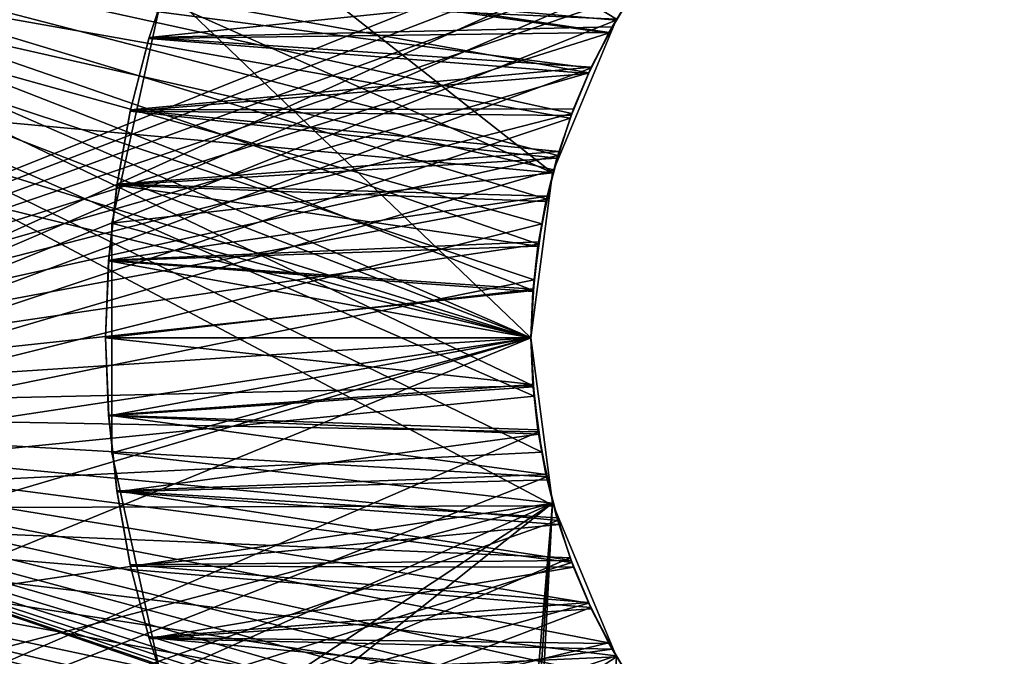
# Model space of a CAD drawing. Header units: millimetres. Extents: x -105 to 105, y -91 to 91.
# Tile 1007 of 1056: x -12.2 to -9.89, y 32.13 to 33.63. Entities that reach past the tile are written whole.
import ezdxf

# ---------------------------------------------------------------- set-up
doc = ezdxf.new("R2010")
doc.units = ezdxf.units.MM
doc.header["$LTSCALE"] = 22.850203
for name, color, linetype in [('1', 7, 'CONTINUOUS'), ('110', 7, 'CONTINUOUS'), ('111', 7, 'CONTINUOUS'), ('2', 7, 'CONTINUOUS'), ('313', 7, 'CONTINUOUS'), ('314', 7, 'CONTINUOUS'), ('315', 7, 'CONTINUOUS'), ('316', 7, 'CONTINUOUS'), ('317', 7, 'CONTINUOUS'), ('318', 7, 'CONTINUOUS'), ('405', 7, 'CONTINUOUS'), ('406', 7, 'CONTINUOUS'), ('411', 7, 'CONTINUOUS'), ('412', 7, 'CONTINUOUS'), ('717', 7, 'CONTINUOUS'), ('718', 7, 'CONTINUOUS'), ('753', 7, 'CONTINUOUS'), ('823', 7, 'CONTINUOUS')]:
    doc.layers.add(name, color=color, linetype=linetype)

msp = doc.modelspace()

# ---------------------------------------------------------------- linework, layer by layer
at = {"layer": '1', "linetype": 'CONTINUOUS'}
for points in [[(-13.66, 32.4806, 9.5), (-10.6476, 33.8473, 9.5), (-13.543, 33.8691, 9.5), (-13.66, 32.4806, 9.5)], [(-10.7286, 33.7419, 9.5), (-10.6476, 33.8473, 9.5), (-13.66, 32.4806, 9.5), (-10.7286, 33.7419, 9.5)], [(-10.7997, 33.6314, 9.5), (-10.7286, 33.7419, 9.5), (-13.66, 32.4806, 9.5), (-10.7997, 33.6314, 9.5)], [(-10.8592, 33.518, 9.5), (-10.7997, 33.6314, 9.5), (-13.66, 32.4806, 9.5), (-10.8592, 33.518, 9.5)], [(-10.9076, 33.4008, 9.5), (-10.8592, 33.518, 9.5), (-13.66, 32.4806, 9.5), (-10.9076, 33.4008, 9.5)], [(-10.9459, 33.2788, 9.5), (-10.9076, 33.4008, 9.5), (-13.66, 32.4806, 9.5), (-10.9459, 33.2788, 9.5)], [(-10.974, 33.1519, 9.5), (-10.9459, 33.2788, 9.5), (-13.66, 32.4806, 9.5), (-10.974, 33.1519, 9.5)], [(-10.9921, 33.0201, 9.5), (-10.974, 33.1519, 9.5), (-13.66, 32.4806, 9.5), (-10.9921, 33.0201, 9.5)], [(-11, 32.8835, 9.5), (-10.9921, 33.0201, 9.5), (-13.66, 32.4806, 9.5), (-11, 32.8835, 9.5)], [(-10.9921, 32.7468, 9.5), (-11, 32.8835, 9.5), (-13.66, 32.4806, 9.5), (-10.9921, 32.7468, 9.5)], [(-10.974, 32.6151, 9.5), (-10.9921, 32.7468, 9.5), (-13.66, 32.4806, 9.5), (-10.974, 32.6151, 9.5)], [(-10.9459, 32.4882, 9.5), (-10.974, 32.6151, 9.5), (-13.66, 32.4806, 9.5), (-10.9459, 32.4882, 9.5)], [(-10.9076, 32.3661, 9.5), (-10.9459, 32.4882, 9.5), (-13.66, 32.4806, 9.5), (-10.9076, 32.3661, 9.5)], [(-13.8511, 31.1117, 9.5), (-10.9076, 32.3661, 9.5), (-13.66, 32.4806, 9.5), (-13.8511, 31.1117, 9.5)], [(-10.8592, 32.249, 9.5), (-10.9076, 32.3661, 9.5), (-13.8511, 31.1117, 9.5), (-10.8592, 32.249, 9.5)], [(-10.7997, 32.1355, 9.5), (-10.8592, 32.249, 9.5), (-13.8511, 31.1117, 9.5), (-10.7997, 32.1355, 9.5)], [(-10.7286, 32.025, 9.5), (-10.7997, 32.1355, 9.5), (-13.8511, 31.1117, 9.5), (-10.7286, 32.025, 9.5)]]:
    msp.add_3dface(points, dxfattribs=at)
at = {"layer": '110', "linetype": 'CONTINUOUS'}
for points in [[(-11, 32.8835, 9.5), (-10.9921, 32.7468, 9.5), (-11, 32.8835, 7.5), (-11, 32.8835, 9.5)], [(-11, 32.8835, 7.5), (-10.9921, 32.7468, 9.5), (-10.9921, 32.7468, 7.5), (-11, 32.8835, 7.5)], [(-10.9921, 32.7468, 9.5), (-10.974, 32.6151, 9.5), (-10.9921, 32.7468, 7.5), (-10.9921, 32.7468, 9.5)], [(-10.974, 32.6151, 9.5), (-10.974, 32.6151, 7.5), (-10.9921, 32.7468, 7.5), (-10.974, 32.6151, 9.5)], [(-10.974, 32.6151, 9.5), (-10.9459, 32.4882, 9.5), (-10.974, 32.6151, 7.5), (-10.974, 32.6151, 9.5)], [(-10.9459, 32.4882, 9.5), (-10.9459, 32.4882, 7.5), (-10.974, 32.6151, 7.5), (-10.9459, 32.4882, 9.5)], [(-10.9459, 32.4882, 9.5), (-10.9076, 32.3661, 9.5), (-10.9459, 32.4882, 7.5), (-10.9459, 32.4882, 9.5)], [(-10.9076, 32.3661, 9.5), (-10.9076, 32.3661, 7.5), (-10.9459, 32.4882, 7.5), (-10.9076, 32.3661, 9.5)], [(-10.9076, 32.3661, 9.5), (-10.8592, 32.249, 9.5), (-10.9076, 32.3661, 7.5), (-10.9076, 32.3661, 9.5)], [(-10.8592, 32.249, 9.5), (-10.8592, 32.249, 7.5), (-10.9076, 32.3661, 7.5), (-10.8592, 32.249, 9.5)], [(-10.8592, 32.249, 9.5), (-10.7997, 32.1355, 9.5), (-10.8592, 32.249, 7.5), (-10.8592, 32.249, 9.5)], [(-10.7997, 32.1355, 9.5), (-10.7997, 32.1355, 7.5), (-10.8592, 32.249, 7.5), (-10.7997, 32.1355, 9.5)], [(-10.7997, 32.1355, 9.5), (-10.7286, 32.025, 9.5), (-10.7997, 32.1355, 7.5), (-10.7997, 32.1355, 9.5)], [(-10.7286, 32.025, 9.5), (-10.7286, 32.025, 7.5), (-10.7997, 32.1355, 7.5), (-10.7286, 32.025, 9.5)]]:
    msp.add_3dface(points, dxfattribs=at)
at = {"layer": '111', "linetype": 'CONTINUOUS'}
for points in [[(-10.7286, 33.7419, 9.5), (-10.7997, 33.6314, 9.5), (-10.7286, 33.7419, 7.5), (-10.7286, 33.7419, 9.5)], [(-10.7997, 33.6314, 9.5), (-10.7997, 33.6314, 7.5), (-10.7286, 33.7419, 7.5), (-10.7997, 33.6314, 9.5)], [(-10.7997, 33.6314, 9.5), (-10.8592, 33.518, 9.5), (-10.7997, 33.6314, 7.5), (-10.7997, 33.6314, 9.5)], [(-10.8592, 33.518, 9.5), (-10.8592, 33.518, 7.5), (-10.7997, 33.6314, 7.5), (-10.8592, 33.518, 9.5)], [(-10.8592, 33.518, 9.5), (-10.9076, 33.4008, 9.5), (-10.8592, 33.518, 7.5), (-10.8592, 33.518, 9.5)], [(-10.9076, 33.4008, 9.5), (-10.9076, 33.4008, 7.5), (-10.8592, 33.518, 7.5), (-10.9076, 33.4008, 9.5)], [(-10.9076, 33.4008, 9.5), (-10.9459, 33.2788, 9.5), (-10.9076, 33.4008, 7.5), (-10.9076, 33.4008, 9.5)], [(-10.9459, 33.2788, 9.5), (-10.9459, 33.2788, 7.5), (-10.9076, 33.4008, 7.5), (-10.9459, 33.2788, 9.5)], [(-10.9459, 33.2788, 9.5), (-10.974, 33.1519, 9.5), (-10.9459, 33.2788, 7.5), (-10.9459, 33.2788, 9.5)], [(-10.974, 33.1519, 9.5), (-10.974, 33.1519, 7.5), (-10.9459, 33.2788, 7.5), (-10.974, 33.1519, 9.5)], [(-10.974, 33.1519, 9.5), (-10.9921, 33.0201, 9.5), (-10.974, 33.1519, 7.5), (-10.974, 33.1519, 9.5)], [(-10.9921, 33.0201, 9.5), (-10.9921, 33.0201, 7.5), (-10.974, 33.1519, 7.5), (-10.9921, 33.0201, 9.5)], [(-10.9921, 33.0201, 9.5), (-11, 32.8835, 9.5), (-10.9921, 33.0201, 7.5), (-10.9921, 33.0201, 9.5)], [(-11, 32.8835, 9.5), (-11, 32.8835, 7.5), (-10.9921, 33.0201, 7.5), (-11, 32.8835, 9.5)]]:
    msp.add_3dface(points, dxfattribs=at)
at = {"layer": '2', "linetype": 'CONTINUOUS'}
for points in [[(-13.543, 33.8691, 7.5), (-10.9459, 32.4882, 7.5), (-13.66, 32.4806, 7.5), (-13.543, 33.8691, 7.5)], [(-10.9921, 33.0201, 7.5), (-11, 32.8835, 7.5), (-13.543, 33.8691, 7.5), (-10.9921, 33.0201, 7.5)], [(-11, 32.8835, 7.5), (-10.9921, 32.7468, 7.5), (-13.543, 33.8691, 7.5), (-11, 32.8835, 7.5)], [(-10.974, 33.1519, 7.5), (-10.9921, 33.0201, 7.5), (-13.543, 33.8691, 7.5), (-10.974, 33.1519, 7.5)], [(-10.9459, 33.2788, 7.5), (-10.974, 33.1519, 7.5), (-13.543, 33.8691, 7.5), (-10.9459, 33.2788, 7.5)], [(-10.9076, 33.4008, 7.5), (-10.9459, 33.2788, 7.5), (-13.543, 33.8691, 7.5), (-10.9076, 33.4008, 7.5)], [(-10.8592, 33.518, 7.5), (-10.9076, 33.4008, 7.5), (-13.543, 33.8691, 7.5), (-10.8592, 33.518, 7.5)], [(-10.7997, 33.6314, 7.5), (-10.8592, 33.518, 7.5), (-13.543, 33.8691, 7.5), (-10.7997, 33.6314, 7.5)], [(-10.7286, 33.7419, 7.5), (-10.7997, 33.6314, 7.5), (-13.543, 33.8691, 7.5), (-10.7286, 33.7419, 7.5)], [(-10.974, 32.6151, 7.5), (-10.9459, 32.4882, 7.5), (-13.543, 33.8691, 7.5), (-10.974, 32.6151, 7.5)], [(-10.9921, 32.7468, 7.5), (-10.974, 32.6151, 7.5), (-13.543, 33.8691, 7.5), (-10.9921, 32.7468, 7.5)], [(-10.9459, 32.4882, 7.5), (-10.9076, 32.3661, 7.5), (-13.66, 32.4806, 7.5), (-10.9459, 32.4882, 7.5)], [(-13.66, 32.4806, 7.5), (-9.8868, 31.4343, 7.5), (-13.8511, 31.1117, 7.5), (-13.66, 32.4806, 7.5)], [(-10.0108, 31.4741, 7.5), (-9.8868, 31.4343, 7.5), (-13.66, 32.4806, 7.5), (-10.0108, 31.4741, 7.5)], [(-10.1331, 31.5251, 7.5), (-10.0108, 31.4741, 7.5), (-13.66, 32.4806, 7.5), (-10.1331, 31.5251, 7.5)], [(-10.2509, 31.5862, 7.5), (-10.1331, 31.5251, 7.5), (-13.66, 32.4806, 7.5), (-10.2509, 31.5862, 7.5)], [(-10.3618, 31.6561, 7.5), (-10.2509, 31.5862, 7.5), (-13.66, 32.4806, 7.5), (-10.3618, 31.6561, 7.5)], [(-10.4633, 31.7338, 7.5), (-10.3618, 31.6561, 7.5), (-13.66, 32.4806, 7.5), (-10.4633, 31.7338, 7.5)], [(-10.5586, 31.8218, 7.5), (-10.4633, 31.7338, 7.5), (-13.66, 32.4806, 7.5), (-10.5586, 31.8218, 7.5)], [(-10.6476, 31.9197, 7.5), (-10.5586, 31.8218, 7.5), (-13.66, 32.4806, 7.5), (-10.6476, 31.9197, 7.5)], [(-10.7286, 32.025, 7.5), (-10.6476, 31.9197, 7.5), (-13.66, 32.4806, 7.5), (-10.7286, 32.025, 7.5)], [(-10.7997, 32.1355, 7.5), (-10.7286, 32.025, 7.5), (-13.66, 32.4806, 7.5), (-10.7997, 32.1355, 7.5)], [(-10.8592, 32.249, 7.5), (-10.7997, 32.1355, 7.5), (-13.66, 32.4806, 7.5), (-10.8592, 32.249, 7.5)], [(-10.9076, 32.3661, 7.5), (-10.8592, 32.249, 7.5), (-13.66, 32.4806, 7.5), (-10.9076, 32.3661, 7.5)]]:
    msp.add_3dface(points, dxfattribs=at)
at = {"layer": '313', "linetype": 'CONTINUOUS'}
for points in [[(-11.8425, 33.7568, 32.5), (-11.8977, 33.5907, 32.5), (-10.7512, 33.709, 32.5), (-11.8425, 33.7568, 32.5)], [(-11.8977, 33.5907, 32.5), (-10.8088, 33.6157, 32.5), (-10.7512, 33.709, 32.5), (-11.8977, 33.5907, 32.5)], [(-11.8977, 33.5907, 32.5), (-10.858, 33.5206, 32.5), (-10.8088, 33.6157, 32.5), (-11.8977, 33.5907, 32.5)], [(-11.8977, 33.5907, 32.5), (-11.9411, 33.4204, 32.5), (-10.858, 33.5206, 32.5), (-11.8977, 33.5907, 32.5)], [(-11.9411, 33.4204, 32.5), (-10.8994, 33.423, 32.5), (-10.858, 33.5206, 32.5), (-11.9411, 33.4204, 32.5)], [(-11.9411, 33.4204, 32.5), (-11.9726, 33.2457, 32.5), (-10.9337, 33.3219, 32.5), (-11.9411, 33.4204, 32.5)], [(-11.9411, 33.4204, 32.5), (-10.9337, 33.3219, 32.5), (-10.8994, 33.423, 32.5), (-11.9411, 33.4204, 32.5)], [(-11.9726, 33.2457, 32.5), (-10.9609, 33.2174, 32.5), (-10.9337, 33.3219, 32.5), (-11.9726, 33.2457, 32.5)], [(-11.9726, 33.2457, 32.5), (-11.9922, 33.0668, 32.5), (-10.9609, 33.2174, 32.5), (-11.9726, 33.2457, 32.5)], [(-11.9922, 33.0668, 32.5), (-10.981, 33.1095, 32.5), (-10.9609, 33.2174, 32.5), (-11.9922, 33.0668, 32.5)], [(-11.9922, 33.0668, 32.5), (-10.9941, 32.9982, 32.5), (-10.981, 33.1095, 32.5), (-11.9922, 33.0668, 32.5)], [(-11.9922, 33.0668, 32.5), (-12, 32.8835, 32.5), (-10.9941, 32.9982, 32.5), (-11.9922, 33.0668, 32.5)], [(-12, 32.8835, 32.5), (-11, 32.8835, 32.5), (-10.9941, 32.9982, 32.5), (-12, 32.8835, 32.5)], [(-12, 32.8835, 32.5), (-11.9922, 32.7002, 32.5), (-11, 32.8835, 32.5), (-12, 32.8835, 32.5)], [(-11.9922, 32.7002, 32.5), (-10.9941, 32.7687, 32.5), (-11, 32.8835, 32.5), (-11.9922, 32.7002, 32.5)], [(-11.9922, 32.7002, 32.5), (-10.981, 32.6574, 32.5), (-10.9941, 32.7687, 32.5), (-11.9922, 32.7002, 32.5)], [(-11.9922, 32.7002, 32.5), (-11.9726, 32.5212, 32.5), (-10.981, 32.6574, 32.5), (-11.9922, 32.7002, 32.5)], [(-11.9726, 32.5212, 32.5), (-10.9609, 32.5495, 32.5), (-10.981, 32.6574, 32.5), (-11.9726, 32.5212, 32.5)], [(-11.9726, 32.5212, 32.5), (-10.9337, 32.445, 32.5), (-10.9609, 32.5495, 32.5), (-11.9726, 32.5212, 32.5)], [(-11.9726, 32.5212, 32.5), (-11.9411, 32.3466, 32.5), (-10.9337, 32.445, 32.5), (-11.9726, 32.5212, 32.5)], [(-11.9411, 32.3466, 32.5), (-10.8994, 32.344, 32.5), (-10.9337, 32.445, 32.5), (-11.9411, 32.3466, 32.5)], [(-11.9411, 32.3466, 32.5), (-11.8977, 32.1762, 32.5), (-10.8994, 32.344, 32.5), (-11.9411, 32.3466, 32.5)], [(-11.8977, 32.1762, 32.5), (-10.858, 32.2463, 32.5), (-10.8994, 32.344, 32.5), (-11.8977, 32.1762, 32.5)], [(-11.8977, 32.1762, 32.5), (-10.8088, 32.1512, 32.5), (-10.858, 32.2463, 32.5), (-11.8977, 32.1762, 32.5)], [(-11.8977, 32.1762, 32.5), (-11.8425, 32.0102, 32.5), (-10.8088, 32.1512, 32.5), (-11.8977, 32.1762, 32.5)], [(-11.8425, 32.0102, 32.5), (-10.7512, 32.058, 32.5), (-10.8088, 32.1512, 32.5), (-11.8425, 32.0102, 32.5)]]:
    msp.add_3dface(points, dxfattribs=at)
at = {"layer": '314', "linetype": 'CONTINUOUS'}
for points in [[(-11.8425, 33.7562, 7.5), (-11.8987, 33.5878, 7.5), (-11.8425, 33.7568, 32.5), (-11.8425, 33.7562, 7.5)], [(-11.8425, 33.7568, 32.5), (-11.8987, 33.5878, 7.5), (-11.8977, 33.5907, 32.5), (-11.8425, 33.7568, 32.5)], [(-11.8987, 33.5878, 7.5), (-11.9423, 33.4171, 7.5), (-11.8977, 33.5907, 32.5), (-11.8987, 33.5878, 7.5)], [(-11.8977, 33.5907, 32.5), (-11.9423, 33.4171, 7.5), (-11.9411, 33.4204, 32.5), (-11.8977, 33.5907, 32.5)], [(-11.9423, 33.4171, 7.5), (-11.9737, 33.2428, 7.5), (-11.9411, 33.4204, 32.5), (-11.9423, 33.4171, 7.5)], [(-11.9411, 33.4204, 32.5), (-11.9737, 33.2428, 7.5), (-11.9726, 33.2457, 32.5), (-11.9411, 33.4204, 32.5)], [(-11.9737, 33.2428, 7.5), (-11.9929, 33.0649, 7.5), (-11.9726, 33.2457, 32.5), (-11.9737, 33.2428, 7.5)], [(-11.9726, 33.2457, 32.5), (-11.9929, 33.0649, 7.5), (-11.9922, 33.0668, 32.5), (-11.9726, 33.2457, 32.5)], [(-11.9929, 33.0649, 7.5), (-12, 32.8835, 7.5), (-11.9922, 33.0668, 32.5), (-11.9929, 33.0649, 7.5)], [(-11.9922, 33.0668, 32.5), (-12, 32.8835, 7.5), (-12, 32.8835, 32.5), (-11.9922, 33.0668, 32.5)]]:
    msp.add_3dface(points, dxfattribs=at)
at = {"layer": '315', "linetype": 'CONTINUOUS'}
for points in [[(-12, 32.8835, 32.5), (-12, 32.8835, 7.5), (-11.9929, 32.702, 7.5), (-12, 32.8835, 32.5)], [(-12, 32.8835, 32.5), (-11.9929, 32.702, 7.5), (-11.9922, 32.7002, 32.5), (-12, 32.8835, 32.5)], [(-11.9929, 32.702, 7.5), (-11.9737, 32.5242, 7.5), (-11.9922, 32.7002, 32.5), (-11.9929, 32.702, 7.5)], [(-11.9922, 32.7002, 32.5), (-11.9737, 32.5242, 7.5), (-11.9726, 32.5212, 32.5), (-11.9922, 32.7002, 32.5)], [(-11.9737, 32.5242, 7.5), (-11.9423, 32.3499, 7.5), (-11.9726, 32.5212, 32.5), (-11.9737, 32.5242, 7.5)], [(-11.9726, 32.5212, 32.5), (-11.9423, 32.3499, 7.5), (-11.9411, 32.3466, 32.5), (-11.9726, 32.5212, 32.5)], [(-11.9423, 32.3499, 7.5), (-11.8987, 32.1791, 7.5), (-11.9411, 32.3466, 32.5), (-11.9423, 32.3499, 7.5)], [(-11.9411, 32.3466, 32.5), (-11.8987, 32.1791, 7.5), (-11.8977, 32.1762, 32.5), (-11.9411, 32.3466, 32.5)], [(-11.8987, 32.1791, 7.5), (-11.8425, 32.0107, 7.5), (-11.8977, 32.1762, 32.5), (-11.8987, 32.1791, 7.5)], [(-11.8977, 32.1762, 32.5), (-11.8425, 32.0107, 7.5), (-11.8425, 32.0102, 32.5), (-11.8977, 32.1762, 32.5)]]:
    msp.add_3dface(points, dxfattribs=at)
at = {"layer": '316', "linetype": 'CONTINUOUS'}
for points in [[(-11, 32.8835, 32.5), (-10.9941, 32.7687, 32.5), (-11, 32.8835, 7.5), (-11, 32.8835, 32.5)], [(-11, 32.8835, 7.5), (-10.9941, 32.7687, 32.5), (-10.9956, 32.7741, 7.5), (-11, 32.8835, 7.5)], [(-10.9956, 32.7741, 7.5), (-10.9941, 32.7687, 32.5), (-10.9839, 32.6672, 7.5), (-10.9956, 32.7741, 7.5)], [(-10.9941, 32.7687, 32.5), (-10.981, 32.6574, 32.5), (-10.9839, 32.6672, 7.5), (-10.9941, 32.7687, 32.5)], [(-10.9839, 32.6672, 7.5), (-10.981, 32.6574, 32.5), (-10.9651, 32.5625, 7.5), (-10.9839, 32.6672, 7.5)], [(-10.981, 32.6574, 32.5), (-10.9609, 32.5495, 32.5), (-10.9651, 32.5625, 7.5), (-10.981, 32.6574, 32.5)], [(-10.9651, 32.5625, 7.5), (-10.9609, 32.5495, 32.5), (-10.939, 32.4602, 7.5), (-10.9651, 32.5625, 7.5)], [(-10.9609, 32.5495, 32.5), (-10.9337, 32.445, 32.5), (-10.939, 32.4602, 7.5), (-10.9609, 32.5495, 32.5)], [(-10.939, 32.4602, 7.5), (-10.9337, 32.445, 32.5), (-10.9056, 32.3599, 7.5), (-10.939, 32.4602, 7.5)], [(-10.9337, 32.445, 32.5), (-10.8994, 32.344, 32.5), (-10.9056, 32.3599, 7.5), (-10.9337, 32.445, 32.5)], [(-10.9056, 32.3599, 7.5), (-10.8994, 32.344, 32.5), (-10.8644, 32.2609, 7.5), (-10.9056, 32.3599, 7.5)], [(-10.8994, 32.344, 32.5), (-10.858, 32.2463, 32.5), (-10.8644, 32.2609, 7.5), (-10.8994, 32.344, 32.5)], [(-10.8644, 32.2609, 7.5), (-10.858, 32.2463, 32.5), (-10.8161, 32.1644, 7.5), (-10.8644, 32.2609, 7.5)], [(-10.858, 32.2463, 32.5), (-10.8088, 32.1512, 32.5), (-10.8161, 32.1644, 7.5), (-10.858, 32.2463, 32.5)], [(-10.8161, 32.1644, 7.5), (-10.8088, 32.1512, 32.5), (-10.7614, 32.072, 7.5), (-10.8161, 32.1644, 7.5)], [(-10.8088, 32.1512, 32.5), (-10.7512, 32.058, 32.5), (-10.7614, 32.072, 7.5), (-10.8088, 32.1512, 32.5)]]:
    msp.add_3dface(points, dxfattribs=at)
at = {"layer": '317', "linetype": 'CONTINUOUS'}
for points in [[(-10.7512, 33.709, 32.5), (-10.8088, 33.6157, 32.5), (-10.7614, 33.695, 7.5), (-10.7512, 33.709, 32.5)], [(-10.7614, 33.695, 7.5), (-10.8088, 33.6157, 32.5), (-10.8161, 33.6025, 7.5), (-10.7614, 33.695, 7.5)], [(-10.8161, 33.6025, 7.5), (-10.858, 33.5206, 32.5), (-10.8644, 33.506, 7.5), (-10.8161, 33.6025, 7.5)], [(-10.8088, 33.6157, 32.5), (-10.858, 33.5206, 32.5), (-10.8161, 33.6025, 7.5), (-10.8088, 33.6157, 32.5)], [(-10.8644, 33.506, 7.5), (-10.8994, 33.423, 32.5), (-10.9056, 33.407, 7.5), (-10.8644, 33.506, 7.5)], [(-10.858, 33.5206, 32.5), (-10.8994, 33.423, 32.5), (-10.8644, 33.506, 7.5), (-10.858, 33.5206, 32.5)], [(-10.8994, 33.423, 32.5), (-10.9337, 33.3219, 32.5), (-10.9056, 33.407, 7.5), (-10.8994, 33.423, 32.5)], [(-10.9056, 33.407, 7.5), (-10.9337, 33.3219, 32.5), (-10.939, 33.3067, 7.5), (-10.9056, 33.407, 7.5)], [(-10.9337, 33.3219, 32.5), (-10.9609, 33.2174, 32.5), (-10.939, 33.3067, 7.5), (-10.9337, 33.3219, 32.5)], [(-10.939, 33.3067, 7.5), (-10.9609, 33.2174, 32.5), (-10.9651, 33.2044, 7.5), (-10.939, 33.3067, 7.5)], [(-10.9651, 33.2044, 7.5), (-10.981, 33.1095, 32.5), (-10.9839, 33.0998, 7.5), (-10.9651, 33.2044, 7.5)], [(-10.9609, 33.2174, 32.5), (-10.981, 33.1095, 32.5), (-10.9651, 33.2044, 7.5), (-10.9609, 33.2174, 32.5)], [(-10.981, 33.1095, 32.5), (-10.9941, 32.9982, 32.5), (-10.9839, 33.0998, 7.5), (-10.981, 33.1095, 32.5)], [(-10.9839, 33.0998, 7.5), (-10.9941, 32.9982, 32.5), (-10.9956, 32.9928, 7.5), (-10.9839, 33.0998, 7.5)], [(-10.9941, 32.9982, 32.5), (-11, 32.8835, 32.5), (-10.9956, 32.9928, 7.5), (-10.9941, 32.9982, 32.5)], [(-11, 32.8835, 32.5), (-11, 32.8835, 7.5), (-10.9956, 32.9928, 7.5), (-11, 32.8835, 32.5)]]:
    msp.add_3dface(points, dxfattribs=at)
at = {"layer": '318', "linetype": 'CONTINUOUS'}
for points in [[(-11.8987, 33.5878, 7.5), (-11.8425, 33.7562, 7.5), (-10.8161, 33.6025, 7.5), (-11.8987, 33.5878, 7.5)], [(-11.8425, 33.7562, 7.5), (-10.7614, 33.695, 7.5), (-10.8161, 33.6025, 7.5), (-11.8425, 33.7562, 7.5)], [(-11.8987, 33.5878, 7.5), (-10.8161, 33.6025, 7.5), (-10.8644, 33.506, 7.5), (-11.8987, 33.5878, 7.5)], [(-11.9423, 33.4171, 7.5), (-11.8987, 33.5878, 7.5), (-10.8644, 33.506, 7.5), (-11.9423, 33.4171, 7.5)], [(-11.9423, 33.4171, 7.5), (-10.8644, 33.506, 7.5), (-10.9056, 33.407, 7.5), (-11.9423, 33.4171, 7.5)], [(-11.9737, 33.2428, 7.5), (-11.9423, 33.4171, 7.5), (-10.939, 33.3067, 7.5), (-11.9737, 33.2428, 7.5)], [(-11.9423, 33.4171, 7.5), (-10.9056, 33.407, 7.5), (-10.939, 33.3067, 7.5), (-11.9423, 33.4171, 7.5)], [(-11.9737, 33.2428, 7.5), (-10.939, 33.3067, 7.5), (-10.9651, 33.2044, 7.5), (-11.9737, 33.2428, 7.5)], [(-11.9929, 33.0649, 7.5), (-11.9737, 33.2428, 7.5), (-10.9839, 33.0998, 7.5), (-11.9929, 33.0649, 7.5)], [(-11.9737, 33.2428, 7.5), (-10.9651, 33.2044, 7.5), (-10.9839, 33.0998, 7.5), (-11.9737, 33.2428, 7.5)], [(-11.9929, 33.0649, 7.5), (-10.9839, 33.0998, 7.5), (-10.9956, 32.9928, 7.5), (-11.9929, 33.0649, 7.5)], [(-12, 32.8835, 7.5), (-11.9929, 33.0649, 7.5), (-11, 32.8835, 7.5), (-12, 32.8835, 7.5)], [(-11, 32.8835, 7.5), (-11.9929, 33.0649, 7.5), (-10.9956, 32.9928, 7.5), (-11, 32.8835, 7.5)], [(-11.9929, 32.702, 7.5), (-12, 32.8835, 7.5), (-10.9956, 32.7741, 7.5), (-11.9929, 32.702, 7.5)], [(-12, 32.8835, 7.5), (-11, 32.8835, 7.5), (-10.9956, 32.7741, 7.5), (-12, 32.8835, 7.5)], [(-11.9929, 32.702, 7.5), (-10.9956, 32.7741, 7.5), (-10.9839, 32.6672, 7.5), (-11.9929, 32.702, 7.5)], [(-11.9737, 32.5242, 7.5), (-11.9929, 32.702, 7.5), (-10.9651, 32.5625, 7.5), (-11.9737, 32.5242, 7.5)], [(-11.9929, 32.702, 7.5), (-10.9839, 32.6672, 7.5), (-10.9651, 32.5625, 7.5), (-11.9929, 32.702, 7.5)], [(-11.9737, 32.5242, 7.5), (-10.9651, 32.5625, 7.5), (-10.939, 32.4602, 7.5), (-11.9737, 32.5242, 7.5)], [(-11.9423, 32.3499, 7.5), (-11.9737, 32.5242, 7.5), (-10.9056, 32.3599, 7.5), (-11.9423, 32.3499, 7.5)], [(-11.9737, 32.5242, 7.5), (-10.939, 32.4602, 7.5), (-10.9056, 32.3599, 7.5), (-11.9737, 32.5242, 7.5)], [(-11.9423, 32.3499, 7.5), (-10.9056, 32.3599, 7.5), (-10.8644, 32.2609, 7.5), (-11.9423, 32.3499, 7.5)], [(-11.8987, 32.1791, 7.5), (-11.9423, 32.3499, 7.5), (-10.8644, 32.2609, 7.5), (-11.8987, 32.1791, 7.5)], [(-11.8987, 32.1791, 7.5), (-10.8644, 32.2609, 7.5), (-10.8161, 32.1644, 7.5), (-11.8987, 32.1791, 7.5)], [(-11.8425, 32.0107, 7.5), (-11.8987, 32.1791, 7.5), (-10.7614, 32.072, 7.5), (-11.8425, 32.0107, 7.5)], [(-11.8987, 32.1791, 7.5), (-10.8161, 32.1644, 7.5), (-10.7614, 32.072, 7.5), (-11.8987, 32.1791, 7.5)]]:
    msp.add_3dface(points, dxfattribs=at)
at = {"layer": '405', "linetype": 'CONTINUOUS'}
for points in [[(-13.6324, 32.7114, 34.5), (-10.5586, 33.9451, 34.5), (-13.5339, 33.9888, 34.5), (-13.6324, 32.7114, 34.5)], [(-10.632, 33.8657, 34.5), (-10.5586, 33.9451, 34.5), (-13.6324, 32.7114, 34.5), (-10.632, 33.8657, 34.5)], [(-10.7002, 33.781, 34.5), (-10.632, 33.8657, 34.5), (-13.6324, 32.7114, 34.5), (-10.7002, 33.781, 34.5)], [(-10.7623, 33.6922, 34.5), (-10.7002, 33.781, 34.5), (-13.6324, 32.7114, 34.5), (-10.7623, 33.6922, 34.5)], [(-10.8172, 33.6007, 34.5), (-10.7623, 33.6922, 34.5), (-13.6324, 32.7114, 34.5), (-10.8172, 33.6007, 34.5)], [(-10.864, 33.5075, 34.5), (-10.8172, 33.6007, 34.5), (-13.6324, 32.7114, 34.5), (-10.864, 33.5075, 34.5)], [(-10.9036, 33.4117, 34.5), (-10.864, 33.5075, 34.5), (-13.6324, 32.7114, 34.5), (-10.9036, 33.4117, 34.5)], [(-10.9364, 33.3125, 34.5), (-10.9036, 33.4117, 34.5), (-13.6324, 32.7114, 34.5), (-10.9364, 33.3125, 34.5)], [(-10.9625, 33.2102, 34.5), (-10.9364, 33.3125, 34.5), (-13.6324, 32.7114, 34.5), (-10.9625, 33.2102, 34.5)], [(-10.9818, 33.1045, 34.5), (-10.9625, 33.2102, 34.5), (-13.6324, 32.7114, 34.5), (-10.9818, 33.1045, 34.5)], [(-10.9943, 32.9956, 34.5), (-10.9818, 33.1045, 34.5), (-13.6324, 32.7114, 34.5), (-10.9943, 32.9956, 34.5)], [(-11, 32.8835, 34.5), (-10.9943, 32.9956, 34.5), (-13.6324, 32.7114, 34.5), (-11, 32.8835, 34.5)], [(-10.9943, 32.7713, 34.5), (-11, 32.8835, 34.5), (-13.6324, 32.7114, 34.5), (-10.9943, 32.7713, 34.5)], [(-10.9818, 32.6624, 34.5), (-10.9943, 32.7713, 34.5), (-13.6324, 32.7114, 34.5), (-10.9818, 32.6624, 34.5)], [(-13.7955, 31.4452, 34.5), (-10.9818, 32.6624, 34.5), (-13.6324, 32.7114, 34.5), (-13.7955, 31.4452, 34.5)], [(-10.9625, 32.5568, 34.5), (-10.9818, 32.6624, 34.5), (-13.7955, 31.4452, 34.5), (-10.9625, 32.5568, 34.5)], [(-10.9364, 32.4544, 34.5), (-10.9625, 32.5568, 34.5), (-13.7955, 31.4452, 34.5), (-10.9364, 32.4544, 34.5)], [(-10.9036, 32.3553, 34.5), (-10.9364, 32.4544, 34.5), (-13.7955, 31.4452, 34.5), (-10.9036, 32.3553, 34.5)], [(-10.864, 32.2594, 34.5), (-10.9036, 32.3553, 34.5), (-13.7955, 31.4452, 34.5), (-10.864, 32.2594, 34.5)], [(-10.8172, 32.1663, 34.5), (-10.864, 32.2594, 34.5), (-13.7955, 31.4452, 34.5), (-10.8172, 32.1663, 34.5)], [(-10.7623, 32.0747, 34.5), (-10.8172, 32.1663, 34.5), (-13.7955, 31.4452, 34.5), (-10.7623, 32.0747, 34.5)]]:
    msp.add_3dface(points, dxfattribs=at)
at = {"layer": '406', "linetype": 'CONTINUOUS'}
for points in [[(-13.5339, 33.9888, 32.5), (-10.9943, 32.7713, 32.5), (-13.6324, 32.7114, 32.5), (-13.5339, 33.9888, 32.5)], [(-11, 32.8835, 32.5), (-10.9943, 32.7713, 32.5), (-13.5339, 33.9888, 32.5), (-11, 32.8835, 32.5)], [(-10.9943, 32.9956, 32.5), (-11, 32.8835, 32.5), (-13.5339, 33.9888, 32.5), (-10.9943, 32.9956, 32.5)], [(-10.9818, 33.1045, 32.5), (-10.9943, 32.9956, 32.5), (-13.5339, 33.9888, 32.5), (-10.9818, 33.1045, 32.5)], [(-10.9625, 33.2102, 32.5), (-10.9818, 33.1045, 32.5), (-13.5339, 33.9888, 32.5), (-10.9625, 33.2102, 32.5)], [(-10.9364, 33.3125, 32.5), (-10.9625, 33.2102, 32.5), (-13.5339, 33.9888, 32.5), (-10.9364, 33.3125, 32.5)], [(-10.9036, 33.4117, 32.5), (-10.9364, 33.3125, 32.5), (-13.5339, 33.9888, 32.5), (-10.9036, 33.4117, 32.5)], [(-10.864, 33.5075, 32.5), (-10.9036, 33.4117, 32.5), (-13.5339, 33.9888, 32.5), (-10.864, 33.5075, 32.5)], [(-10.8172, 33.6007, 32.5), (-10.864, 33.5075, 32.5), (-13.5339, 33.9888, 32.5), (-10.8172, 33.6007, 32.5)], [(-10.7623, 33.6922, 32.5), (-10.8172, 33.6007, 32.5), (-13.5339, 33.9888, 32.5), (-10.7623, 33.6922, 32.5)], [(-10.9943, 32.7713, 32.5), (-10.9818, 32.6624, 32.5), (-13.6324, 32.7114, 32.5), (-10.9943, 32.7713, 32.5)], [(-13.6324, 32.7114, 32.5), (-10.022, 31.4783, 32.5), (-13.7955, 31.4452, 32.5), (-13.6324, 32.7114, 32.5)], [(-10.1221, 31.5201, 32.5), (-10.022, 31.4783, 32.5), (-13.6324, 32.7114, 32.5), (-10.1221, 31.5201, 32.5)], [(-10.2194, 31.5687, 32.5), (-10.1221, 31.5201, 32.5), (-13.6324, 32.7114, 32.5), (-10.2194, 31.5687, 32.5)], [(-10.3124, 31.6234, 32.5), (-10.2194, 31.5687, 32.5), (-13.6324, 32.7114, 32.5), (-10.3124, 31.6234, 32.5)], [(-10.3999, 31.6835, 32.5), (-10.3124, 31.6234, 32.5), (-13.6324, 32.7114, 32.5), (-10.3999, 31.6835, 32.5)], [(-10.481, 31.749, 32.5), (-10.3999, 31.6835, 32.5), (-13.6324, 32.7114, 32.5), (-10.481, 31.749, 32.5)], [(-10.5586, 31.8218, 32.5), (-10.481, 31.749, 32.5), (-13.6324, 32.7114, 32.5), (-10.5586, 31.8218, 32.5)], [(-10.632, 31.9013, 32.5), (-10.5586, 31.8218, 32.5), (-13.6324, 32.7114, 32.5), (-10.632, 31.9013, 32.5)], [(-10.7002, 31.986, 32.5), (-10.632, 31.9013, 32.5), (-13.6324, 32.7114, 32.5), (-10.7002, 31.986, 32.5)], [(-10.7623, 32.0747, 32.5), (-10.7002, 31.986, 32.5), (-13.6324, 32.7114, 32.5), (-10.7623, 32.0747, 32.5)], [(-10.8172, 32.1663, 32.5), (-10.7623, 32.0747, 32.5), (-13.6324, 32.7114, 32.5), (-10.8172, 32.1663, 32.5)], [(-10.864, 32.2594, 32.5), (-10.8172, 32.1663, 32.5), (-13.6324, 32.7114, 32.5), (-10.864, 32.2594, 32.5)], [(-10.9036, 32.3553, 32.5), (-10.864, 32.2594, 32.5), (-13.6324, 32.7114, 32.5), (-10.9036, 32.3553, 32.5)], [(-10.9364, 32.4544, 32.5), (-10.9036, 32.3553, 32.5), (-13.6324, 32.7114, 32.5), (-10.9364, 32.4544, 32.5)], [(-10.9625, 32.5568, 32.5), (-10.9364, 32.4544, 32.5), (-13.6324, 32.7114, 32.5), (-10.9625, 32.5568, 32.5)], [(-10.9818, 32.6624, 32.5), (-10.9625, 32.5568, 32.5), (-13.6324, 32.7114, 32.5), (-10.9818, 32.6624, 32.5)]]:
    msp.add_3dface(points, dxfattribs=at)
at = {"layer": '411', "linetype": 'CONTINUOUS'}
for points in [[(-11, 32.8835, 34.5), (-10.9943, 32.7713, 34.5), (-11, 32.8835, 32.5), (-11, 32.8835, 34.5)], [(-10.9943, 32.7713, 34.5), (-10.9943, 32.7713, 32.5), (-11, 32.8835, 32.5), (-10.9943, 32.7713, 34.5)], [(-10.9943, 32.7713, 34.5), (-10.9818, 32.6624, 34.5), (-10.9943, 32.7713, 32.5), (-10.9943, 32.7713, 34.5)], [(-10.9818, 32.6624, 34.5), (-10.9818, 32.6624, 32.5), (-10.9943, 32.7713, 32.5), (-10.9818, 32.6624, 34.5)], [(-10.9818, 32.6624, 34.5), (-10.9625, 32.5568, 34.5), (-10.9818, 32.6624, 32.5), (-10.9818, 32.6624, 34.5)], [(-10.9625, 32.5568, 34.5), (-10.9625, 32.5568, 32.5), (-10.9818, 32.6624, 32.5), (-10.9625, 32.5568, 34.5)], [(-10.9625, 32.5568, 34.5), (-10.9364, 32.4544, 34.5), (-10.9625, 32.5568, 32.5), (-10.9625, 32.5568, 34.5)], [(-10.9364, 32.4544, 34.5), (-10.9364, 32.4544, 32.5), (-10.9625, 32.5568, 32.5), (-10.9364, 32.4544, 34.5)], [(-10.9364, 32.4544, 34.5), (-10.9036, 32.3553, 34.5), (-10.9364, 32.4544, 32.5), (-10.9364, 32.4544, 34.5)], [(-10.9036, 32.3553, 34.5), (-10.9036, 32.3553, 32.5), (-10.9364, 32.4544, 32.5), (-10.9036, 32.3553, 34.5)], [(-10.9036, 32.3553, 34.5), (-10.864, 32.2594, 34.5), (-10.9036, 32.3553, 32.5), (-10.9036, 32.3553, 34.5)], [(-10.864, 32.2594, 34.5), (-10.864, 32.2594, 32.5), (-10.9036, 32.3553, 32.5), (-10.864, 32.2594, 34.5)], [(-10.864, 32.2594, 34.5), (-10.8172, 32.1663, 34.5), (-10.864, 32.2594, 32.5), (-10.864, 32.2594, 34.5)], [(-10.8172, 32.1663, 34.5), (-10.8172, 32.1663, 32.5), (-10.864, 32.2594, 32.5), (-10.8172, 32.1663, 34.5)], [(-10.8172, 32.1663, 34.5), (-10.7623, 32.0747, 34.5), (-10.8172, 32.1663, 32.5), (-10.8172, 32.1663, 34.5)], [(-10.7623, 32.0747, 34.5), (-10.7623, 32.0747, 32.5), (-10.8172, 32.1663, 32.5), (-10.7623, 32.0747, 34.5)]]:
    msp.add_3dface(points, dxfattribs=at)
at = {"layer": '412', "linetype": 'CONTINUOUS'}
for points in [[(-10.7623, 33.6922, 34.5), (-10.8172, 33.6007, 34.5), (-10.7623, 33.6922, 32.5), (-10.7623, 33.6922, 34.5)], [(-10.8172, 33.6007, 34.5), (-10.8172, 33.6007, 32.5), (-10.7623, 33.6922, 32.5), (-10.8172, 33.6007, 34.5)], [(-10.8172, 33.6007, 34.5), (-10.864, 33.5075, 34.5), (-10.8172, 33.6007, 32.5), (-10.8172, 33.6007, 34.5)], [(-10.864, 33.5075, 34.5), (-10.864, 33.5075, 32.5), (-10.8172, 33.6007, 32.5), (-10.864, 33.5075, 34.5)], [(-10.864, 33.5075, 34.5), (-10.9036, 33.4117, 34.5), (-10.864, 33.5075, 32.5), (-10.864, 33.5075, 34.5)], [(-10.9036, 33.4117, 34.5), (-10.9036, 33.4117, 32.5), (-10.864, 33.5075, 32.5), (-10.9036, 33.4117, 34.5)], [(-10.9036, 33.4117, 34.5), (-10.9364, 33.3125, 34.5), (-10.9036, 33.4117, 32.5), (-10.9036, 33.4117, 34.5)], [(-10.9364, 33.3125, 34.5), (-10.9364, 33.3125, 32.5), (-10.9036, 33.4117, 32.5), (-10.9364, 33.3125, 34.5)], [(-10.9364, 33.3125, 34.5), (-10.9625, 33.2102, 34.5), (-10.9364, 33.3125, 32.5), (-10.9364, 33.3125, 34.5)], [(-10.9625, 33.2102, 34.5), (-10.9625, 33.2102, 32.5), (-10.9364, 33.3125, 32.5), (-10.9625, 33.2102, 34.5)], [(-10.9625, 33.2102, 34.5), (-10.9818, 33.1045, 34.5), (-10.9625, 33.2102, 32.5), (-10.9625, 33.2102, 34.5)], [(-10.9818, 33.1045, 34.5), (-10.9818, 33.1045, 32.5), (-10.9625, 33.2102, 32.5), (-10.9818, 33.1045, 34.5)], [(-10.9818, 33.1045, 34.5), (-10.9943, 32.9956, 34.5), (-10.9818, 33.1045, 32.5), (-10.9818, 33.1045, 34.5)], [(-10.9943, 32.9956, 34.5), (-10.9943, 32.9956, 32.5), (-10.9818, 33.1045, 32.5), (-10.9943, 32.9956, 34.5)], [(-10.9943, 32.9956, 34.5), (-11, 32.8835, 34.5), (-10.9943, 32.9956, 32.5), (-10.9943, 32.9956, 34.5)], [(-11, 32.8835, 34.5), (-11, 32.8835, 32.5), (-10.9943, 32.9956, 32.5), (-11, 32.8835, 34.5)]]:
    msp.add_3dface(points, dxfattribs=at)
at = {"layer": '717', "linetype": 'CONTINUOUS'}
msp.add_3dface([(-61.5616, 57.4369, 7.5), (-14.297, 16.4081, 7.5), (-11.6529, 20.052, 7.5), (-61.5616, 57.4369, 7.5)], dxfattribs=at)
at = {"layer": '718', "linetype": 'CONTINUOUS'}
msp.add_3dface([(-16.203, 16.4081, 2.5), (-61.5616, 57.4369, 2.5), (-11.6529, 20.052, 2.5), (-16.203, 16.4081, 2.5)], dxfattribs=at)
at = {"layer": '753', "linetype": 'CONTINUOUS'}
for points in [[(-61.5616, 57.4369, 7.5), (-11.6529, 20.052, 7.5), (-61.5616, 57.4369, 2.5), (-61.5616, 57.4369, 7.5)], [(-61.5616, 57.4369, 2.5), (-11.6529, 20.052, 7.5), (-11.6529, 20.052, 2.5), (-61.5616, 57.4369, 2.5)]]:
    msp.add_3dface(points, dxfattribs=at)
at = {"layer": '823', "linetype": 'CONTINUOUS'}
for points in [[(-11.6529, 20.052, 2.5), (-61.5616, 57.4369, 2.5), (-11.6529, 20.052, 7.5), (-11.6529, 20.052, 2.5)], [(-11.6529, 20.052, 7.5), (-61.5616, 57.4369, 2.5), (-61.5616, 57.4369, 7.5), (-11.6529, 20.052, 7.5)], [(-61.5616, 57.4369, 7.5), (-16, 16.5489, 7.5), (-11.6529, 20.052, 7.5), (-61.5616, 57.4369, 7.5)], [(-11.6529, 20.052, 2.5), (-16, 16.5489, 2.5), (-61.5616, 57.4369, 2.5), (-11.6529, 20.052, 2.5)], [(-13.5624, 33.5126, 9.5), (-10.9489, 33.2717, 9.5), (-13.5, 35.2773, 9.5), (-13.5624, 33.5126, 9.5)], [(-10.9489, 33.2717, 7.5), (-13.5624, 33.5126, 7.5), (-13.5, 35.2773, 7.5), (-10.9489, 33.2717, 7.5)], [(-11, 32.8835, 34.5), (-13.5, 35.2773, 34.5), (-13.5513, 33.6762, 34.5), (-11, 32.8835, 34.5)], [(-11, 32.8835, 32.5), (-13.5513, 33.6762, 32.5), (-13.5, 35.2773, 32.5), (-11, 32.8835, 32.5)], [(-13.5, 35.2773, 9.5), (-10.9489, 33.2717, 9.5), (-10.799, 33.6335, 9.5), (-13.5, 35.2773, 9.5)], [(-10.9489, 33.2717, 7.5), (-13.5, 35.2773, 7.5), (-10.799, 33.6335, 7.5), (-10.9489, 33.2717, 7.5)], [(-10.799, 33.6335, 34.5), (-13.5, 35.2773, 34.5), (-10.9489, 33.2717, 34.5), (-10.799, 33.6335, 34.5)], [(-10.9489, 33.2717, 34.5), (-13.5, 35.2773, 34.5), (-11, 32.8835, 34.5), (-10.9489, 33.2717, 34.5)], [(-10.799, 33.6335, 32.5), (-10.9489, 33.2717, 32.5), (-13.5, 35.2773, 32.5), (-10.799, 33.6335, 32.5)], [(-13.5, 35.2773, 32.5), (-10.9489, 33.2717, 32.5), (-11, 32.8835, 32.5), (-13.5, 35.2773, 32.5)], [(-11, 32.8835, 34.5), (-13.5513, 33.6762, 34.5), (-13.7051, 32.0817, 34.5), (-11, 32.8835, 34.5)], [(-11, 32.8835, 32.5), (-13.7051, 32.0817, 32.5), (-13.5513, 33.6762, 32.5), (-11, 32.8835, 32.5)], [(-11.8691, 33.6817, 32.5), (-11.8691, 33.6817, 21), (-11.9853, 33.1538, 32.5), (-11.8691, 33.6817, 32.5)], [(-11.9853, 33.1538, 32.5), (-11.8691, 33.6817, 21), (-11.9853, 33.1538, 21), (-11.9853, 33.1538, 32.5)], [(-11.9853, 33.1538, 9.5), (-11.9853, 33.1538, 21), (-11.8691, 33.6817, 9.5), (-11.9853, 33.1538, 9.5)], [(-11.8691, 33.6817, 9.5), (-11.9853, 33.1538, 21), (-11.8691, 33.6817, 21), (-11.8691, 33.6817, 9.5)], [(-11.9853, 33.1538, 32.5), (-10.9489, 33.2717, 32.5), (-11.8691, 33.6817, 32.5), (-11.9853, 33.1538, 32.5)], [(-11.8691, 33.6817, 9.5), (-10.9489, 33.2717, 9.5), (-11.9853, 33.1538, 9.5), (-11.8691, 33.6817, 9.5)], [(-11.8691, 33.6817, 32.5), (-10.9489, 33.2717, 32.5), (-10.799, 33.6335, 32.5), (-11.8691, 33.6817, 32.5)], [(-11.8691, 33.6817, 9.5), (-10.799, 33.6335, 9.5), (-10.9489, 33.2717, 9.5), (-11.8691, 33.6817, 9.5)], [(-10.9489, 33.2717, 9.5), (-10.9489, 33.2717, 7.5), (-10.799, 33.6335, 9.5), (-10.9489, 33.2717, 9.5)], [(-10.799, 33.6335, 9.5), (-10.9489, 33.2717, 7.5), (-10.799, 33.6335, 7.5), (-10.799, 33.6335, 9.5)], [(-10.9489, 33.2717, 34.5), (-10.9489, 33.2717, 32.5), (-10.799, 33.6335, 34.5), (-10.9489, 33.2717, 34.5)], [(-10.799, 33.6335, 34.5), (-10.9489, 33.2717, 32.5), (-10.799, 33.6335, 32.5), (-10.799, 33.6335, 34.5)], [(-10.9489, 33.2717, 32.5), (-10.9489, 33.2717, 24.8333), (-10.799, 33.6335, 32.5), (-10.9489, 33.2717, 32.5)], [(-10.799, 33.6335, 32.5), (-10.9489, 33.2717, 24.8333), (-10.799, 33.6335, 24.8333), (-10.799, 33.6335, 32.5)], [(-10.799, 33.6335, 9.5), (-10.799, 33.6335, 17.1667), (-10.9489, 33.2717, 9.5), (-10.799, 33.6335, 9.5)], [(-10.9489, 33.2717, 9.5), (-10.799, 33.6335, 17.1667), (-10.9489, 33.2717, 17.1667), (-10.9489, 33.2717, 9.5)], [(-10.9489, 33.2717, 24.8333), (-10.9489, 33.2717, 17.1667), (-10.799, 33.6335, 24.8333), (-10.9489, 33.2717, 24.8333)], [(-10.799, 33.6335, 24.8333), (-10.9489, 33.2717, 17.1667), (-10.799, 33.6335, 17.1667), (-10.799, 33.6335, 24.8333)], [(-11, 32.8835, 9.5), (-13.5624, 33.5126, 9.5), (-13.7491, 31.7568, 9.5), (-11, 32.8835, 9.5)], [(-11, 32.8835, 7.5), (-13.7491, 31.7568, 7.5), (-13.5624, 33.5126, 7.5), (-11, 32.8835, 7.5)], [(-10.9489, 33.2717, 9.5), (-13.5624, 33.5126, 9.5), (-11, 32.8835, 9.5), (-10.9489, 33.2717, 9.5)], [(-11, 32.8835, 7.5), (-13.5624, 33.5126, 7.5), (-10.9489, 33.2717, 7.5), (-11, 32.8835, 7.5)], [(-11.9853, 33.1538, 32.5), (-11, 32.8835, 32.5), (-10.9489, 33.2717, 32.5), (-11.9853, 33.1538, 32.5)], [(-11.9853, 33.1538, 9.5), (-10.9489, 33.2717, 9.5), (-11, 32.8835, 9.5), (-11.9853, 33.1538, 9.5)], [(-11, 32.8835, 9.5), (-11, 32.8835, 7.5), (-10.9489, 33.2717, 9.5), (-11, 32.8835, 9.5)], [(-10.9489, 33.2717, 9.5), (-11, 32.8835, 7.5), (-10.9489, 33.2717, 7.5), (-10.9489, 33.2717, 9.5)], [(-11, 32.8835, 34.5), (-11, 32.8835, 32.5), (-10.9489, 33.2717, 34.5), (-11, 32.8835, 34.5)], [(-10.9489, 33.2717, 34.5), (-11, 32.8835, 32.5), (-10.9489, 33.2717, 32.5), (-10.9489, 33.2717, 34.5)], [(-11, 32.8835, 32.5), (-11, 32.8835, 24.8333), (-10.9489, 33.2717, 32.5), (-11, 32.8835, 32.5)], [(-10.9489, 33.2717, 32.5), (-11, 32.8835, 24.8333), (-10.9489, 33.2717, 24.8333), (-10.9489, 33.2717, 32.5)], [(-10.9489, 33.2717, 9.5), (-10.9489, 33.2717, 17.1667), (-11, 32.8835, 9.5), (-10.9489, 33.2717, 9.5)], [(-11, 32.8835, 9.5), (-10.9489, 33.2717, 17.1667), (-11, 32.8835, 17.1667), (-11, 32.8835, 9.5)], [(-11, 32.8835, 24.8333), (-11, 32.8835, 17.1667), (-10.9489, 33.2717, 24.8333), (-11, 32.8835, 24.8333)], [(-10.9489, 33.2717, 24.8333), (-11, 32.8835, 17.1667), (-10.9489, 33.2717, 17.1667), (-10.9489, 33.2717, 24.8333)], [(-11.9853, 33.1538, 32.5), (-11.9853, 33.1538, 21), (-11.9853, 32.6132, 32.5), (-11.9853, 33.1538, 32.5)], [(-11.9853, 32.6132, 32.5), (-11.9853, 33.1538, 21), (-11.9853, 32.6132, 21), (-11.9853, 32.6132, 32.5)], [(-11.9853, 32.6132, 9.5), (-11.9853, 32.6132, 21), (-11.9853, 33.1538, 9.5), (-11.9853, 32.6132, 9.5)], [(-11.9853, 33.1538, 9.5), (-11.9853, 32.6132, 21), (-11.9853, 33.1538, 21), (-11.9853, 33.1538, 9.5)], [(-11.9853, 32.6132, 32.5), (-11, 32.8835, 32.5), (-11.9853, 33.1538, 32.5), (-11.9853, 32.6132, 32.5)], [(-11.9853, 33.1538, 9.5), (-11, 32.8835, 9.5), (-11.9853, 32.6132, 9.5), (-11.9853, 33.1538, 9.5)], [(-11, 32.8835, 9.5), (-13.7491, 31.7568, 9.5), (-10.9489, 32.4952, 9.5), (-11, 32.8835, 9.5)], [(-10.9489, 32.4952, 7.5), (-13.7491, 31.7568, 7.5), (-11, 32.8835, 7.5), (-10.9489, 32.4952, 7.5)], [(-13.7051, 32.0817, 34.5), (-10.9489, 32.4952, 34.5), (-11, 32.8835, 34.5), (-13.7051, 32.0817, 34.5)], [(-10.9489, 32.4952, 32.5), (-13.7051, 32.0817, 32.5), (-11, 32.8835, 32.5), (-10.9489, 32.4952, 32.5)], [(-11.9853, 32.6132, 32.5), (-10.9489, 32.4952, 32.5), (-11, 32.8835, 32.5), (-11.9853, 32.6132, 32.5)], [(-11.9853, 32.6132, 9.5), (-11, 32.8835, 9.5), (-10.9489, 32.4952, 9.5), (-11.9853, 32.6132, 9.5)], [(-10.9489, 32.4952, 9.5), (-10.9489, 32.4952, 7.5), (-11, 32.8835, 9.5), (-10.9489, 32.4952, 9.5)], [(-11, 32.8835, 9.5), (-10.9489, 32.4952, 7.5), (-11, 32.8835, 7.5), (-11, 32.8835, 9.5)], [(-10.9489, 32.4952, 34.5), (-10.9489, 32.4952, 32.5), (-11, 32.8835, 34.5), (-10.9489, 32.4952, 34.5)], [(-11, 32.8835, 34.5), (-10.9489, 32.4952, 32.5), (-11, 32.8835, 32.5), (-11, 32.8835, 34.5)], [(-10.9489, 32.4952, 32.5), (-10.9489, 32.4952, 24.8333), (-11, 32.8835, 32.5), (-10.9489, 32.4952, 32.5)], [(-11, 32.8835, 32.5), (-10.9489, 32.4952, 24.8333), (-11, 32.8835, 24.8333), (-11, 32.8835, 32.5)], [(-11, 32.8835, 9.5), (-11, 32.8835, 17.1667), (-10.9489, 32.4952, 9.5), (-11, 32.8835, 9.5)], [(-10.9489, 32.4952, 9.5), (-11, 32.8835, 17.1667), (-10.9489, 32.4952, 17.1667), (-10.9489, 32.4952, 9.5)], [(-10.9489, 32.4952, 24.8333), (-10.9489, 32.4952, 17.1667), (-11, 32.8835, 24.8333), (-10.9489, 32.4952, 24.8333)], [(-11, 32.8835, 24.8333), (-10.9489, 32.4952, 17.1667), (-11, 32.8835, 17.1667), (-11, 32.8835, 24.8333)], [(-11.9853, 32.6132, 32.5), (-11.9853, 32.6132, 21), (-11.8691, 32.0852, 32.5), (-11.9853, 32.6132, 32.5)], [(-11.8691, 32.0852, 32.5), (-11.9853, 32.6132, 21), (-11.8691, 32.0852, 21), (-11.8691, 32.0852, 32.5)], [(-11.8691, 32.0852, 9.5), (-11.8691, 32.0852, 21), (-11.9853, 32.6132, 9.5), (-11.8691, 32.0852, 9.5)], [(-11.9853, 32.6132, 9.5), (-11.8691, 32.0852, 21), (-11.9853, 32.6132, 21), (-11.9853, 32.6132, 9.5)], [(-11.8691, 32.0852, 32.5), (-10.9489, 32.4952, 32.5), (-11.9853, 32.6132, 32.5), (-11.8691, 32.0852, 32.5)], [(-11.9853, 32.6132, 9.5), (-10.9489, 32.4952, 9.5), (-11.8691, 32.0852, 9.5), (-11.9853, 32.6132, 9.5)], [(-10.9489, 32.4952, 9.5), (-13.7491, 31.7568, 9.5), (-14.0593, 30.0186, 9.5), (-10.9489, 32.4952, 9.5)], [(-10.9489, 32.4952, 9.5), (-14.0593, 30.0186, 9.5), (-10.799, 32.1335, 9.5), (-10.9489, 32.4952, 9.5)], [(-13.7491, 31.7568, 7.5), (-10.9489, 32.4952, 7.5), (-14.0593, 30.0186, 7.5), (-13.7491, 31.7568, 7.5)], [(-14.0593, 30.0186, 7.5), (-10.9489, 32.4952, 7.5), (-10.799, 32.1335, 7.5), (-14.0593, 30.0186, 7.5)], [(-12.2588, 17.0658, 34.5), (-10.9489, 32.4952, 34.5), (-13.9606, 30.5004, 34.5), (-12.2588, 17.0658, 34.5)], [(-13.9606, 30.5004, 34.5), (-10.9489, 32.4952, 34.5), (-13.7051, 32.0817, 34.5), (-13.9606, 30.5004, 34.5)], [(-10.9489, 32.4952, 32.5), (-12.2588, 17.0658, 32.5), (-13.9606, 30.5004, 32.5), (-10.9489, 32.4952, 32.5)], [(-13.9606, 30.5004, 32.5), (-13.7051, 32.0817, 32.5), (-10.9489, 32.4952, 32.5), (-13.9606, 30.5004, 32.5)], [(-12, 17.0999, 34.5), (-10.9489, 32.4952, 34.5), (-12.2588, 17.0658, 34.5), (-12, 17.0999, 34.5)], [(-10.9489, 32.4952, 32.5), (-12, 17.0999, 32.5), (-12.2588, 17.0658, 32.5), (-10.9489, 32.4952, 32.5)], [(-11.7412, 17.0658, 34.5), (-10.9489, 32.4952, 34.5), (-12, 17.0999, 34.5), (-11.7412, 17.0658, 34.5)], [(-10.9489, 32.4952, 32.5), (-11.7412, 17.0658, 32.5), (-12, 17.0999, 32.5), (-10.9489, 32.4952, 32.5)], [(-11.8691, 32.0852, 32.5), (-10.799, 32.1335, 32.5), (-10.9489, 32.4952, 32.5), (-11.8691, 32.0852, 32.5)], [(-11.8691, 32.0852, 9.5), (-10.9489, 32.4952, 9.5), (-10.799, 32.1335, 9.5), (-11.8691, 32.0852, 9.5)], [(-11.7412, 17.0658, 34.5), (-10.799, 32.1335, 34.5), (-10.9489, 32.4952, 34.5), (-11.7412, 17.0658, 34.5)], [(-10.799, 32.1335, 32.5), (-11.7412, 17.0658, 32.5), (-10.9489, 32.4952, 32.5), (-10.799, 32.1335, 32.5)], [(-10.799, 32.1335, 9.5), (-10.799, 32.1335, 7.5), (-10.9489, 32.4952, 9.5), (-10.799, 32.1335, 9.5)], [(-10.9489, 32.4952, 9.5), (-10.799, 32.1335, 7.5), (-10.9489, 32.4952, 7.5), (-10.9489, 32.4952, 9.5)], [(-10.799, 32.1335, 34.5), (-10.799, 32.1335, 32.5), (-10.9489, 32.4952, 34.5), (-10.799, 32.1335, 34.5)], [(-10.9489, 32.4952, 34.5), (-10.799, 32.1335, 32.5), (-10.9489, 32.4952, 32.5), (-10.9489, 32.4952, 34.5)], [(-10.799, 32.1335, 32.5), (-10.799, 32.1335, 24.8333), (-10.9489, 32.4952, 32.5), (-10.799, 32.1335, 32.5)], [(-10.9489, 32.4952, 32.5), (-10.799, 32.1335, 24.8333), (-10.9489, 32.4952, 24.8333), (-10.9489, 32.4952, 32.5)], [(-10.9489, 32.4952, 9.5), (-10.9489, 32.4952, 17.1667), (-10.799, 32.1335, 9.5), (-10.9489, 32.4952, 9.5)], [(-10.799, 32.1335, 9.5), (-10.9489, 32.4952, 17.1667), (-10.799, 32.1335, 17.1667), (-10.799, 32.1335, 9.5)], [(-10.799, 32.1335, 24.8333), (-10.799, 32.1335, 17.1667), (-10.9489, 32.4952, 24.8333), (-10.799, 32.1335, 24.8333)], [(-10.9489, 32.4952, 24.8333), (-10.799, 32.1335, 17.1667), (-10.9489, 32.4952, 17.1667), (-10.9489, 32.4952, 24.8333)]]:
    msp.add_3dface(points, dxfattribs=at)

doc.saveas('drawing.dxf')
